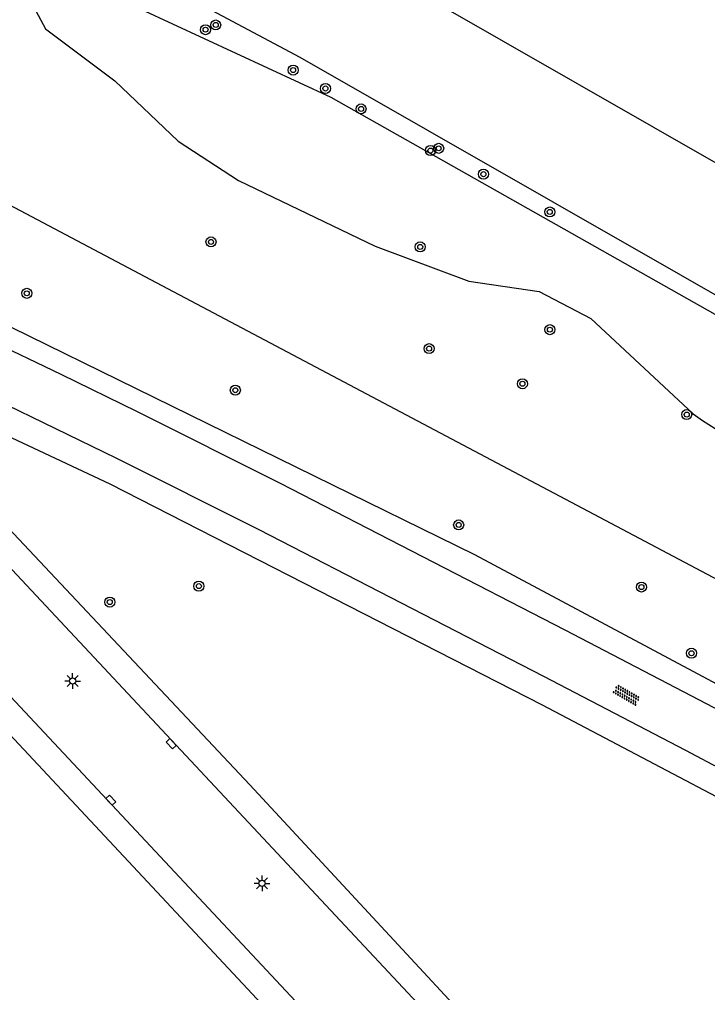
# Model space of a CAD drawing. Extents: x 124000 to 128010, y 398999 to 403000.
# Drawn here: x 127916.8 to 127971.7, y 399262.5 to 399340 of the extents above; entities that cross this region are included whole.
import ezdxf

# ---------------------------------------------------------------- set-up
doc = ezdxf.new("R2010")
doc.units = 0
for name, color, linetype in [('gg-knt-bovenkant onderkant talud', 7, 'Continuous'), ('gg-knt-verharding', 7, 'Continuous'), ('gg-kntw-beschoeiing', 7, 'Continuous'), ('gt-grn-groengrens', 7, 'Continuous'), ('gt-symb-boom', 7, 'Continuous'), ('gt-symb-kolk', 7, 'Continuous'), ('gt-symb-lichtmast', 7, 'Continuous'), ('gt-symb-overige verharding', 7, 'Continuous')]:
    doc.layers.add(name, color=color, linetype=linetype)

# ---------------------------------------------------------------- blocks, each defined once
blk = doc.blocks.new('gt0-BOOM')
at = {"layer": 'gt-symb-boom'}
for radius in [0.4, 0.2]:
    blk.add_circle((0, 0), radius, dxfattribs=at)
blk = doc.blocks.new('gt0-KOLK')
at = {"layer": 'gt-symb-kolk'}
blk.add_lwpolyline([(0, 0), (0.375, 0), (0.375, 0.4), (-0.375, 0.4), (-0.375, 0), (0, 0)], dxfattribs=at)
blk = doc.blocks.new('gt0-OVH')
at = {"layer": 'gt-symb-overige verharding'}
for points in [[(-0.972, 0.298), (-0.967, 0.308), (-0.965, 0.319), (-0.966, 0.33), (-0.971, 0.34), (-0.978, 0.348), (-0.988, 0.353), (-0.999, 0.355), (-1.01, 0.354), (-1.02, 0.349), (-1.028, 0.342), (-1.033, 0.332), (-1.035, 0.321), (-1.034, 0.31), (-1.029, 0.3), (-1.022, 0.292), (-1.012, 0.287), (-1.001, 0.285), (-0.99, 0.286), (-0.98, 0.291)], [(-0.872, 0.106), (-0.867, 0.116), (-0.865, 0.126), (-0.866, 0.137), (-0.871, 0.147), (-0.878, 0.156), (-0.888, 0.161), (-0.899, 0.163), (-0.91, 0.162), (-0.92, 0.157), (-0.928, 0.15), (-0.933, 0.14), (-0.935, 0.129), (-0.934, 0.118), (-0.929, 0.108), (-0.922, 0.1), (-0.912, 0.095), (-0.901, 0.092), (-0.89, 0.094), (-0.88, 0.098)], [(-0.772, 0.298), (-0.767, 0.308), (-0.765, 0.319), (-0.766, 0.33), (-0.771, 0.34), (-0.778, 0.348), (-0.788, 0.353), (-0.799, 0.355), (-0.81, 0.354), (-0.82, 0.349), (-0.828, 0.342), (-0.833, 0.332), (-0.835, 0.321), (-0.834, 0.31), (-0.829, 0.3), (-0.822, 0.292), (-0.812, 0.287), (-0.801, 0.285), (-0.79, 0.286), (-0.78, 0.291)], [(-0.672, 0.106), (-0.667, 0.116), (-0.665, 0.126), (-0.666, 0.137), (-0.671, 0.147), (-0.678, 0.156), (-0.688, 0.161), (-0.699, 0.163), (-0.71, 0.162), (-0.72, 0.157), (-0.728, 0.15), (-0.733, 0.14), (-0.735, 0.129), (-0.734, 0.118), (-0.729, 0.108), (-0.722, 0.1), (-0.712, 0.095), (-0.701, 0.092), (-0.69, 0.094), (-0.68, 0.098)], [(-0.572, 0.298), (-0.567, 0.308), (-0.565, 0.319), (-0.566, 0.33), (-0.571, 0.34), (-0.578, 0.348), (-0.588, 0.353), (-0.599, 0.355), (-0.61, 0.354), (-0.62, 0.349), (-0.628, 0.342), (-0.633, 0.332), (-0.635, 0.321), (-0.634, 0.31), (-0.629, 0.3), (-0.622, 0.292), (-0.612, 0.287), (-0.601, 0.285), (-0.59, 0.286), (-0.58, 0.291)], [(-0.472, 0.106), (-0.467, 0.116), (-0.465, 0.126), (-0.466, 0.137), (-0.471, 0.147), (-0.478, 0.156), (-0.488, 0.161), (-0.499, 0.163), (-0.51, 0.162), (-0.52, 0.157), (-0.528, 0.15), (-0.533, 0.14), (-0.535, 0.129), (-0.534, 0.118), (-0.529, 0.108), (-0.522, 0.1), (-0.512, 0.095), (-0.501, 0.092), (-0.49, 0.094), (-0.48, 0.098)], [(-0.372, 0.298), (-0.367, 0.308), (-0.365, 0.319), (-0.366, 0.33), (-0.371, 0.34), (-0.378, 0.348), (-0.388, 0.353), (-0.399, 0.355), (-0.41, 0.354), (-0.42, 0.349), (-0.428, 0.342), (-0.433, 0.332), (-0.435, 0.321), (-0.434, 0.31), (-0.429, 0.3), (-0.422, 0.292), (-0.412, 0.287), (-0.401, 0.285), (-0.39, 0.286), (-0.38, 0.291)], [(-0.272, 0.106), (-0.267, 0.116), (-0.265, 0.126), (-0.266, 0.137), (-0.271, 0.147), (-0.278, 0.156), (-0.288, 0.161), (-0.299, 0.163), (-0.31, 0.162), (-0.32, 0.157), (-0.328, 0.15), (-0.333, 0.14), (-0.335, 0.129), (-0.334, 0.118), (-0.329, 0.108), (-0.322, 0.1), (-0.312, 0.095), (-0.301, 0.092), (-0.29, 0.094), (-0.28, 0.098)], [(-0.172, 0.298), (-0.167, 0.308), (-0.165, 0.319), (-0.166, 0.33), (-0.171, 0.34), (-0.178, 0.348), (-0.188, 0.353), (-0.199, 0.355), (-0.21, 0.354), (-0.22, 0.349), (-0.228, 0.342), (-0.233, 0.332), (-0.235, 0.321), (-0.234, 0.31), (-0.229, 0.3), (-0.222, 0.292), (-0.212, 0.287), (-0.201, 0.285), (-0.19, 0.286), (-0.18, 0.291)], [(-0.072, 0.106), (-0.067, 0.116), (-0.065, 0.126), (-0.066, 0.137), (-0.071, 0.147), (-0.078, 0.156), (-0.088, 0.161), (-0.099, 0.163), (-0.11, 0.162), (-0.12, 0.157), (-0.128, 0.15), (-0.133, 0.14), (-0.135, 0.129), (-0.134, 0.118), (-0.129, 0.108), (-0.122, 0.1), (-0.112, 0.095), (-0.101, 0.092), (-0.09, 0.094), (-0.08, 0.098)], [(0.028, 0.298), (0.033, 0.308), (0.035, 0.319), (0.034, 0.33), (0.029, 0.34), (0.022, 0.348), (0.012, 0.353), (0.001, 0.355), (-0.01, 0.354), (-0.02, 0.349), (-0.028, 0.342), (-0.033, 0.332), (-0.035, 0.321), (-0.034, 0.31), (-0.029, 0.3), (-0.022, 0.292), (-0.012, 0.287), (-0.001, 0.285), (0.01, 0.286), (0.02, 0.291)], [(0.128, 0.106), (0.133, 0.116), (0.135, 0.126), (0.134, 0.137), (0.129, 0.147), (0.122, 0.156), (0.112, 0.161), (0.101, 0.163), (0.09, 0.162), (0.08, 0.157), (0.072, 0.15), (0.067, 0.14), (0.065, 0.129), (0.066, 0.118), (0.071, 0.108), (0.078, 0.1), (0.088, 0.095), (0.099, 0.092), (0.11, 0.094), (0.12, 0.098)], [(0.228, 0.298), (0.233, 0.308), (0.235, 0.319), (0.234, 0.33), (0.229, 0.34), (0.222, 0.348), (0.212, 0.353), (0.201, 0.355), (0.19, 0.354), (0.18, 0.349), (0.172, 0.342), (0.167, 0.332), (0.165, 0.321), (0.166, 0.31), (0.171, 0.3), (0.178, 0.292), (0.188, 0.287), (0.199, 0.285), (0.21, 0.286), (0.22, 0.291)], [(0.328, 0.106), (0.333, 0.116), (0.335, 0.126), (0.334, 0.137), (0.329, 0.147), (0.322, 0.156), (0.312, 0.161), (0.301, 0.163), (0.29, 0.162), (0.28, 0.157), (0.272, 0.15), (0.267, 0.14), (0.265, 0.129), (0.266, 0.118), (0.271, 0.108), (0.278, 0.1), (0.288, 0.095), (0.299, 0.092), (0.31, 0.094), (0.32, 0.098)], [(0.428, 0.298), (0.433, 0.308), (0.435, 0.319), (0.434, 0.33), (0.429, 0.34), (0.422, 0.348), (0.412, 0.353), (0.401, 0.355), (0.39, 0.354), (0.38, 0.349), (0.372, 0.342), (0.367, 0.332), (0.365, 0.321), (0.366, 0.31), (0.371, 0.3), (0.378, 0.292), (0.388, 0.287), (0.399, 0.285), (0.41, 0.286), (0.42, 0.291)], [(0.528, 0.106), (0.533, 0.116), (0.535, 0.126), (0.534, 0.137), (0.529, 0.147), (0.522, 0.156), (0.512, 0.161), (0.501, 0.163), (0.49, 0.162), (0.48, 0.157), (0.472, 0.15), (0.467, 0.14), (0.465, 0.129), (0.466, 0.118), (0.471, 0.108), (0.478, 0.1), (0.488, 0.095), (0.499, 0.092), (0.51, 0.094), (0.52, 0.098)], [(0.628, 0.298), (0.633, 0.308), (0.635, 0.319), (0.634, 0.33), (0.629, 0.34), (0.622, 0.348), (0.612, 0.353), (0.601, 0.355), (0.59, 0.354), (0.58, 0.349), (0.572, 0.342), (0.567, 0.332), (0.565, 0.321), (0.566, 0.31), (0.571, 0.3), (0.578, 0.292), (0.588, 0.287), (0.599, 0.285), (0.61, 0.286), (0.62, 0.291)], [(0.728, 0.106), (0.733, 0.116), (0.735, 0.126), (0.734, 0.137), (0.729, 0.147), (0.722, 0.156), (0.712, 0.161), (0.701, 0.163), (0.69, 0.162), (0.68, 0.157), (0.672, 0.15), (0.667, 0.14), (0.665, 0.129), (0.666, 0.118), (0.671, 0.108), (0.678, 0.1), (0.688, 0.095), (0.699, 0.092), (0.71, 0.094), (0.72, 0.098)], [(0.828, 0.298), (0.833, 0.308), (0.835, 0.319), (0.834, 0.33), (0.829, 0.34), (0.822, 0.348), (0.812, 0.353), (0.801, 0.355), (0.79, 0.354), (0.78, 0.349), (0.772, 0.342), (0.767, 0.332), (0.765, 0.321), (0.766, 0.31), (0.771, 0.3), (0.778, 0.292), (0.788, 0.287), (0.799, 0.285), (0.81, 0.286), (0.82, 0.291)], [(0.928, 0.106), (0.933, 0.116), (0.935, 0.126), (0.934, 0.137), (0.929, 0.147), (0.922, 0.156), (0.912, 0.161), (0.901, 0.163), (0.89, 0.162), (0.88, 0.157), (0.872, 0.15), (0.867, 0.14), (0.865, 0.129), (0.866, 0.118), (0.871, 0.108), (0.878, 0.1), (0.888, 0.095), (0.899, 0.092), (0.91, 0.094), (0.92, 0.098)], [(1.028, 0.298), (1.033, 0.308), (1.035, 0.319), (1.034, 0.33), (1.029, 0.34), (1.022, 0.348), (1.012, 0.353), (1.001, 0.355), (0.99, 0.354), (0.98, 0.349), (0.972, 0.342), (0.967, 0.332), (0.965, 0.321), (0.966, 0.31), (0.971, 0.3), (0.978, 0.292), (0.988, 0.287), (0.999, 0.285), (1.01, 0.286), (1.02, 0.291)], [(-0.972, -0.142), (-0.967, -0.132), (-0.965, -0.121), (-0.966, -0.11), (-0.971, -0.1), (-0.978, -0.092), (-0.988, -0.087), (-0.999, -0.085), (-1.01, -0.086), (-1.02, -0.091), (-1.028, -0.098), (-1.033, -0.108), (-1.035, -0.119), (-1.034, -0.13), (-1.029, -0.14), (-1.022, -0.148), (-1.012, -0.153), (-1.001, -0.155), (-0.99, -0.154), (-0.98, -0.149)], [(-0.872, -0.334), (-0.867, -0.324), (-0.865, -0.314), (-0.866, -0.303), (-0.871, -0.293), (-0.878, -0.284), (-0.888, -0.279), (-0.899, -0.277), (-0.91, -0.278), (-0.92, -0.283), (-0.928, -0.29), (-0.933, -0.3), (-0.935, -0.311), (-0.934, -0.322), (-0.929, -0.332), (-0.922, -0.34), (-0.912, -0.345), (-0.901, -0.348), (-0.89, -0.346), (-0.88, -0.342)], [(-0.772, -0.142), (-0.767, -0.132), (-0.765, -0.121), (-0.766, -0.11), (-0.771, -0.1), (-0.778, -0.092), (-0.788, -0.087), (-0.799, -0.085), (-0.81, -0.086), (-0.82, -0.091), (-0.828, -0.098), (-0.833, -0.108), (-0.835, -0.119), (-0.834, -0.13), (-0.829, -0.14), (-0.822, -0.148), (-0.812, -0.153), (-0.801, -0.155), (-0.79, -0.154), (-0.78, -0.149)], [(-0.672, -0.334), (-0.667, -0.324), (-0.665, -0.314), (-0.666, -0.303), (-0.671, -0.293), (-0.678, -0.284), (-0.688, -0.279), (-0.699, -0.277), (-0.71, -0.278), (-0.72, -0.283), (-0.728, -0.29), (-0.733, -0.3), (-0.735, -0.311), (-0.734, -0.322), (-0.729, -0.332), (-0.722, -0.34), (-0.712, -0.345), (-0.701, -0.348), (-0.69, -0.346), (-0.68, -0.342)], [(-0.572, -0.142), (-0.567, -0.132), (-0.565, -0.121), (-0.566, -0.11), (-0.571, -0.1), (-0.578, -0.092), (-0.588, -0.087), (-0.599, -0.085), (-0.61, -0.086), (-0.62, -0.091), (-0.628, -0.098), (-0.633, -0.108), (-0.635, -0.119), (-0.634, -0.13), (-0.629, -0.14), (-0.622, -0.148), (-0.612, -0.153), (-0.601, -0.155), (-0.59, -0.154), (-0.58, -0.149)], [(-0.472, -0.334), (-0.467, -0.324), (-0.465, -0.314), (-0.466, -0.303), (-0.471, -0.293), (-0.478, -0.284), (-0.488, -0.279), (-0.499, -0.277), (-0.51, -0.278), (-0.52, -0.283), (-0.528, -0.29), (-0.533, -0.3), (-0.535, -0.311), (-0.534, -0.322), (-0.529, -0.332), (-0.522, -0.34), (-0.512, -0.345), (-0.501, -0.348), (-0.49, -0.346), (-0.48, -0.342)], [(-0.372, -0.142), (-0.367, -0.132), (-0.365, -0.121), (-0.366, -0.11), (-0.371, -0.1), (-0.378, -0.092), (-0.388, -0.087), (-0.399, -0.085), (-0.41, -0.086), (-0.42, -0.091), (-0.428, -0.098), (-0.433, -0.108), (-0.435, -0.119), (-0.434, -0.13), (-0.429, -0.14), (-0.422, -0.148), (-0.412, -0.153), (-0.401, -0.155), (-0.39, -0.154), (-0.38, -0.149)], [(-0.272, -0.334), (-0.267, -0.324), (-0.265, -0.314), (-0.266, -0.303), (-0.271, -0.293), (-0.278, -0.284), (-0.288, -0.279), (-0.299, -0.277), (-0.31, -0.278), (-0.32, -0.283), (-0.328, -0.29), (-0.333, -0.3), (-0.335, -0.311), (-0.334, -0.322), (-0.329, -0.332), (-0.322, -0.34), (-0.312, -0.345), (-0.301, -0.348), (-0.29, -0.346), (-0.28, -0.342)], [(-0.172, -0.142), (-0.167, -0.132), (-0.165, -0.121), (-0.166, -0.11), (-0.171, -0.1), (-0.178, -0.092), (-0.188, -0.087), (-0.199, -0.085), (-0.21, -0.086), (-0.22, -0.091), (-0.228, -0.098), (-0.233, -0.108), (-0.235, -0.119), (-0.234, -0.13), (-0.229, -0.14), (-0.222, -0.148), (-0.212, -0.153), (-0.201, -0.155), (-0.19, -0.154), (-0.18, -0.149)], [(-0.072, -0.334), (-0.067, -0.324), (-0.065, -0.314), (-0.066, -0.303), (-0.071, -0.293), (-0.078, -0.284), (-0.088, -0.279), (-0.099, -0.277), (-0.11, -0.278), (-0.12, -0.283), (-0.128, -0.29), (-0.133, -0.3), (-0.135, -0.311), (-0.134, -0.322), (-0.129, -0.332), (-0.122, -0.34), (-0.112, -0.345), (-0.101, -0.348), (-0.09, -0.346), (-0.08, -0.342)], [(0.028, -0.142), (0.033, -0.132), (0.035, -0.121), (0.034, -0.11), (0.029, -0.1), (0.022, -0.092), (0.012, -0.087), (0.001, -0.085), (-0.01, -0.086), (-0.02, -0.091), (-0.028, -0.098), (-0.033, -0.108), (-0.035, -0.119), (-0.034, -0.13), (-0.029, -0.14), (-0.022, -0.148), (-0.012, -0.153), (-0.001, -0.155), (0.01, -0.154), (0.02, -0.149)], [(0.128, -0.334), (0.133, -0.324), (0.135, -0.314), (0.134, -0.303), (0.129, -0.293), (0.122, -0.284), (0.112, -0.279), (0.101, -0.277), (0.09, -0.278), (0.08, -0.283), (0.072, -0.29), (0.067, -0.3), (0.065, -0.311), (0.066, -0.322), (0.071, -0.332), (0.078, -0.34), (0.088, -0.345), (0.099, -0.348), (0.11, -0.346), (0.12, -0.342)], [(0.228, -0.142), (0.233, -0.132), (0.235, -0.121), (0.234, -0.11), (0.229, -0.1), (0.222, -0.092), (0.212, -0.087), (0.201, -0.085), (0.19, -0.086), (0.18, -0.091), (0.172, -0.098), (0.167, -0.108), (0.165, -0.119), (0.166, -0.13), (0.171, -0.14), (0.178, -0.148), (0.188, -0.153), (0.199, -0.155), (0.21, -0.154), (0.22, -0.149)], [(0.328, -0.334), (0.333, -0.324), (0.335, -0.314), (0.334, -0.303), (0.329, -0.293), (0.322, -0.284), (0.312, -0.279), (0.301, -0.277), (0.29, -0.278), (0.28, -0.283), (0.272, -0.29), (0.267, -0.3), (0.265, -0.311), (0.266, -0.322), (0.271, -0.332), (0.278, -0.34), (0.288, -0.345), (0.299, -0.348), (0.31, -0.346), (0.32, -0.342)], [(0.428, -0.142), (0.433, -0.132), (0.435, -0.121), (0.434, -0.11), (0.429, -0.1), (0.422, -0.092), (0.412, -0.087), (0.401, -0.085), (0.39, -0.086), (0.38, -0.091), (0.372, -0.098), (0.367, -0.108), (0.365, -0.119), (0.366, -0.13), (0.371, -0.14), (0.378, -0.148), (0.388, -0.153), (0.399, -0.155), (0.41, -0.154), (0.42, -0.149)], [(0.528, -0.334), (0.533, -0.324), (0.535, -0.314), (0.534, -0.303), (0.529, -0.293), (0.522, -0.284), (0.512, -0.279), (0.501, -0.277), (0.49, -0.278), (0.48, -0.283), (0.472, -0.29), (0.467, -0.3), (0.465, -0.311), (0.466, -0.322), (0.471, -0.332), (0.478, -0.34), (0.488, -0.345), (0.499, -0.348), (0.51, -0.346), (0.52, -0.342)], [(0.628, -0.142), (0.633, -0.132), (0.635, -0.121), (0.634, -0.11), (0.629, -0.1), (0.622, -0.092), (0.612, -0.087), (0.601, -0.085), (0.59, -0.086), (0.58, -0.091), (0.572, -0.098), (0.567, -0.108), (0.565, -0.119), (0.566, -0.13), (0.571, -0.14), (0.578, -0.148), (0.588, -0.153), (0.599, -0.155), (0.61, -0.154), (0.62, -0.149)], [(0.728, -0.334), (0.733, -0.324), (0.735, -0.314), (0.734, -0.303), (0.729, -0.293), (0.722, -0.284), (0.712, -0.279), (0.701, -0.277), (0.69, -0.278), (0.68, -0.283), (0.672, -0.29), (0.667, -0.3), (0.665, -0.311), (0.666, -0.322), (0.671, -0.332), (0.678, -0.34), (0.688, -0.345), (0.699, -0.348), (0.71, -0.346), (0.72, -0.342)], [(0.828, -0.142), (0.833, -0.132), (0.835, -0.121), (0.834, -0.11), (0.829, -0.1), (0.822, -0.092), (0.812, -0.087), (0.801, -0.085), (0.79, -0.086), (0.78, -0.091), (0.772, -0.098), (0.767, -0.108), (0.765, -0.119), (0.766, -0.13), (0.771, -0.14), (0.778, -0.148), (0.788, -0.153), (0.799, -0.155), (0.81, -0.154), (0.82, -0.149)], [(0.928, -0.334), (0.933, -0.324), (0.935, -0.314), (0.934, -0.303), (0.929, -0.293), (0.922, -0.284), (0.912, -0.279), (0.901, -0.277), (0.89, -0.278), (0.88, -0.283), (0.872, -0.29), (0.867, -0.3), (0.865, -0.311), (0.866, -0.322), (0.871, -0.332), (0.878, -0.34), (0.888, -0.345), (0.899, -0.348), (0.91, -0.346), (0.92, -0.342)], [(1.028, -0.142), (1.033, -0.132), (1.035, -0.121), (1.034, -0.11), (1.029, -0.1), (1.022, -0.092), (1.012, -0.087), (1.001, -0.085), (0.99, -0.086), (0.98, -0.091), (0.972, -0.098), (0.967, -0.108), (0.965, -0.119), (0.966, -0.13), (0.971, -0.14), (0.978, -0.148), (0.988, -0.153), (0.999, -0.155), (1.01, -0.154), (1.02, -0.149)]]:
    blk.add_lwpolyline(points, close=True, dxfattribs=at)
blk = doc.blocks.new('gt0-LMAST')
at = {"layer": 'gt-symb-lichtmast'}
for p, q in [((-0.182, 0.173), (-0.447, 0.438)), ((-0.005, 0.246), (-0.005, 0.621)), ((0.172, 0.173), (0.437, 0.438)), ((-0.255, -0.004), (-0.63, -0.004)), ((-0.182, -0.181), (-0.447, -0.446)), ((-0.005, -0.254), (-0.005, -0.629)), ((0.437, -0.446), (0.172, -0.181)), ((0.245, -0.004), (0.62, -0.004))]:
    blk.add_line(p, q, dxfattribs=at)
blk.add_circle((-0.005, -0.004), 0.25, dxfattribs=at)

msp = doc.modelspace()

# ---------------------------------------------------------------- linework, layer by layer
at = {"layer": 'gg-knt-bovenkant onderkant talud'}
msp.add_lwpolyline([(127923.474, 399342.426), (127924.003, 399342.068), (127941.657, 399333.856), (128000, 399300.881)], dxfattribs=at)
at = {"layer": 'gg-knt-verharding'}
for points in [[(127914.24, 399314.589), (127920.145, 399311.758), (127926.209, 399308.782), (127937.623, 399303.068), (127960.307, 399291.39), (127971.61, 399285.49), (127976.757, 399282.78), (127981.885, 399280.044)], [(127910.772, 399311.657), (127914.873, 399309.762), (127924.521, 399305.094), (127935.922, 399299.379), (127958.611, 399287.704), (127969.919, 399281.785), (127975.935, 399278.607), (127981.935, 399275.39)], [(127970.071, 399238.595), (127948.573, 399261.618), (127908.532, 399304.395)], [(127907.626, 399295.133), (127943.46, 399256.84), (127962.881, 399236.023)]]:
    msp.add_lwpolyline(points, dxfattribs=at)
at = {"layer": 'gg-kntw-beschoeiing'}
msp.add_line((127940.416, 399346.897), (127992.286, 399317.156), dxfattribs=at)
msp.add_lwpolyline([(127999.89, 399302.308), (127939.211, 399337.005), (127921.902, 399346.249)], dxfattribs=at)
at = {"layer": 'gt-grn-groengrens'}
msp.add_line((127913.365, 399326.671), (127985.823, 399288.307), dxfattribs=at)
for points in [[(127913.392, 399346.538), (127915.433, 399344.661), (127916.82, 399343.221), (127918.927, 399339.301), (127924.447, 399335.141), (127929.487, 399330.34), (127934.287, 399327.194), (127945.194, 399321.967), (127952.661, 399319.193), (127958.262, 399318.367), (127962.368, 399316.207), (127970.529, 399308.606), (127971.275, 399308.073), (127978.342, 399303.619), (127990.929, 399297.832), (127994.61, 399297.512), (128000, 399295.546)], [(127982.517, 399281.673), (127953.139, 399297.37), (127914.776, 399316.165)], [(127982.82, 399272.563), (127958.514, 399285.375), (127924.064, 399303), (127910.117, 399309.535)], [(127971.666, 399239.683), (127935.199, 399279.017), (127909.227, 399306.649)], [(127906.915, 399292.828), (127956.999, 399239.223), (127890.876, 399252.349)]]:
    msp.add_lwpolyline(points, dxfattribs=at)

# ---------------------------------------------------------------- block references
at = {"layer": 'gt-symb-boom'}
for p in [(127931.669, 399339.227), (127932.48, 399339.603), (127938.65, 399336.009), (127941.225, 399334.538), (127944.061, 399332.908), (127950.249, 399329.77), (127949.596, 399329.595), (127953.814, 399327.71), (127959.105, 399324.696), (127932.105, 399322.306), (127948.776, 399321.912), (127917.427, 399318.211), (127959.113, 399315.314), (127949.487, 399313.801), (127956.922, 399311.001), (127934.044, 399310.489), (127970.014, 399308.542), (127951.842, 399299.746), (127931.139, 399294.87), (127966.407, 399294.797), (127924.042, 399293.598), (127970.397, 399289.516)]:
    msp.add_blockref('gt0-BOOM', p, dxfattribs=at)
at = {"layer": 'gt-symb-kolk'}
for p, rotation in [((127929.078, 399282.437), 133.0948979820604), ((127923.967, 399277.67), -46.944230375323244)]:
    msp.add_blockref('gt0-KOLK', p, dxfattribs=dict(at, rotation=rotation))
at = {"layer": 'gt-symb-lichtmast'}
for p in [(127921.08, 399287.303), (127936.183, 399271.181)]:
    msp.add_blockref('gt0-LMAST', p, dxfattribs=at)
at = {"layer": 'gt-symb-overige verharding', "rotation": 150.20538279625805}
msp.add_blockref('gt0-OVH', (127965.218, 399286.194), dxfattribs=at)

doc.saveas('drawing.dxf')
